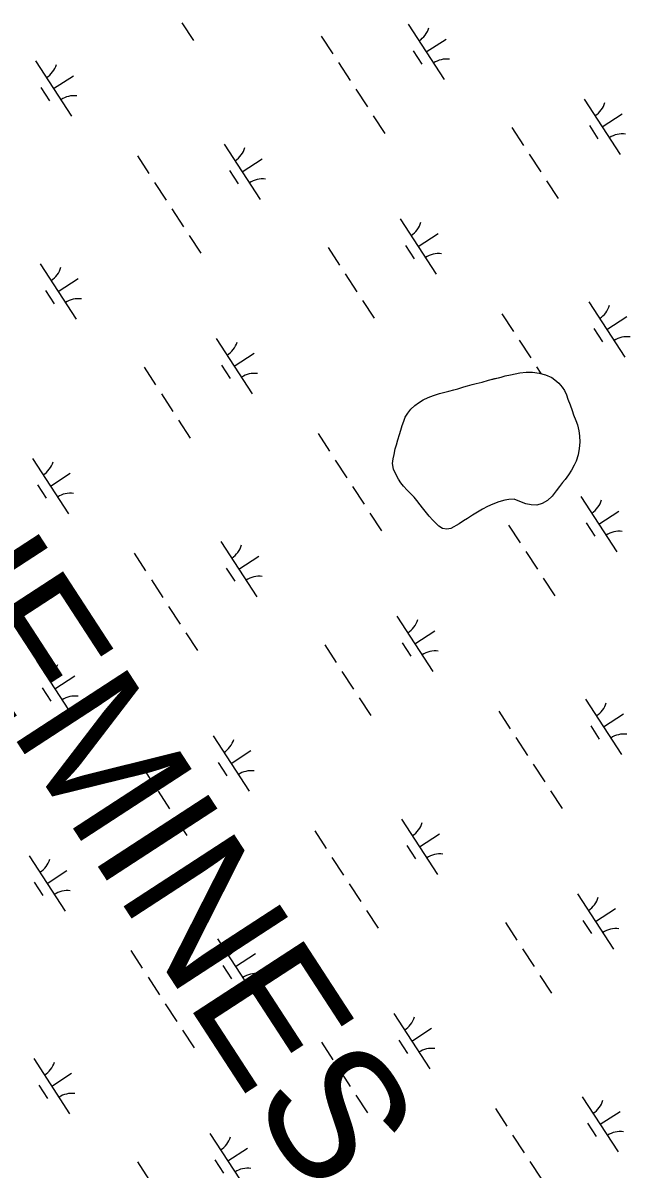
# Model space of a CAD drawing. Extents: x 3953924 to 3974542, y 193747 to 216192.
# Drawn here: x 3967130 to 3967590, y 203363 to 204232 of the extents above; entities that cross this region are included whole.
import ezdxf

# ---------------------------------------------------------------- set-up
doc = ezdxf.new("R2010")
doc.units = 0
for name, color, linetype in [('V-TOPO-GNAM-IDEN', 7, 'Continuous'), ('V-TOPO-SHOR', 7, 'Continuous'), ('V-WETL-SWMP', 7, 'Continuous')]:
    doc.layers.add(name, color=color, linetype=linetype)

msp = doc.modelspace()

# ---------------------------------------------------------------- linework, layer by layer
at = {"layer": 'V-TOPO-SHOR'}
for points in [[(3967454.04, 203848.51), (3967450.84, 203848.01), (3967447.56, 203848.72), (3967444.81, 203850.46), (3967442.4, 203852.8), (3967440.25, 203855.06), (3967437.68, 203858.01), (3967435.62, 203860.44), (3967432.61, 203864.25), (3967430.73, 203866.68), (3967428.24, 203869.8), (3967426.09, 203872.49), (3967423.43, 203875.27), (3967420.85, 203877.79), (3967418.01, 203880.65), (3967416.04, 203883.25), (3967414.41, 203885.94), (3967412.27, 203889.75), (3967410.65, 203893.47), (3967409.89, 203897.97), (3967410.34, 203901.33), (3967411.05, 203904.79), (3967411.85, 203909.01), (3967412.73, 203911.95), (3967413.87, 203915.74), (3967415.01, 203919.88), (3967415.98, 203923.25), (3967417.21, 203926.78), (3967418.26, 203929.89), (3967419.49, 203932.99), (3967421.4, 203936.09), (3967423.66, 203939.02), (3967426.61, 203941.76), (3967429.47, 203943.91), (3967432.94, 203946.05), (3967436.75, 203947.85), (3967440.82, 203949.47), (3967445.4, 203950.91), (3967448.43, 203951.67), (3967452.41, 203952.78), (3967456.21, 203953.79), (3967459.24, 203954.56), (3967463.74, 203955.92), (3967466.68, 203956.59), (3967470.14, 203957.61), (3967473.25, 203958.37), (3967477.67, 203959.56), (3967482.43, 203961), (3967487.27, 203962.19), (3967492.11, 203963.37), (3967495.14, 203964.22), (3967499.12, 203965.15), (3967502.83, 203965.91), (3967506.21, 203966.58), (3967510.96, 203967.16), (3967515.97, 203967.14), (3967520.97, 203966.42), (3967525.72, 203965.02), (3967530.46, 203963.09), (3967532.87, 203961.18), (3967535.79, 203958.66), (3967538.46, 203955.8), (3967540.08, 203953.2), (3967541.54, 203949.91), (3967542.73, 203946.71), (3967544.43, 203942.38), (3967545.88, 203938.14), (3967546.99, 203934.76), (3967548.69, 203930.52), (3967550.06, 203927.06), (3967551.07, 203922.65), (3967551.57, 203918.76), (3967551.81, 203913.92), (3967551.26, 203909.17), (3967550.46, 203904.43), (3967548.97, 203899.6), (3967547.57, 203896.58), (3967545.39, 203892.71), (3967543.04, 203889.18), (3967540.69, 203885.82), (3967538.61, 203883.5), (3967536.35, 203880.4), (3967533.91, 203877.21), (3967530.7, 203873.17), (3967527.23, 203869.82), (3967523.15, 203867.51), (3967519.09, 203866.32), (3967514.77, 203866.51), (3967510.71, 203867.4), (3967506.23, 203869.15), (3967502.01, 203870.73), (3967497.95, 203870.57), (3967494.92, 203869.98), (3967490.33, 203868.71), (3967485.75, 203867.18), (3967481.77, 203865.3), (3967477.96, 203863.24), (3967474.23, 203861.02), (3967470.51, 203858.79), (3967466.69, 203856.31), (3967463.48, 203854.34)], [(3967463.48, 203854.34), (3967460.37, 203852.28), (3967454.04, 203848.51)]]:
    msp.add_lwpolyline(points, dxfattribs=at)
at = {"layer": 'V-WETL-SWMP'}
for p, q in [((3967250.19, 204231.67), (3967258.92, 204218.26)), ((3967421.65, 204230.61), (3967448.92, 204188.71)), ((3967355.83, 204221.68), (3967364.56, 204208.27)), ((3967435.29, 204209.66), (3967450.37, 204219.48)), ((3967425.55, 204210.48), (3967432.09, 204200.42)), ((3967139.35, 204202.83), (3967166.63, 204160.92)), ((3967368.92, 204201.57), (3967377.65, 204188.16)), ((3967152.99, 204181.88), (3967168.08, 204191.7)), ((3967143.25, 204182.7), (3967149.8, 204172.64)), ((3967382.01, 204181.45), (3967390.74, 204168.04)), ((3967555.07, 204174), (3967582.35, 204132.09)), ((3967395.11, 204161.34), (3967403.84, 204147.93)), ((3967568.71, 204153.05), (3967583.79, 204162.87)), ((3967500.31, 204152.32), (3967509.04, 204138.91)), ((3967558.97, 204153.86), (3967565.51, 204143.81)), ((3967282.24, 204139.87), (3967309.52, 204097.96)), ((3967216.42, 204130.94), (3967225.15, 204117.53)), ((3967295.88, 204118.92), (3967310.97, 204128.74)), ((3967513.41, 204132.21), (3967522.13, 204118.8)), ((3967286.14, 204119.74), (3967292.69, 204109.68)), ((3967229.52, 204110.82), (3967238.24, 204097.41)), ((3967526.5, 204112.09), (3967535.23, 204098.68)), ((3967242.61, 204090.71), (3967251.34, 204077.3)), ((3967415.66, 204083.25), (3967442.94, 204041.35)), ((3967255.7, 204070.59), (3967264.43, 204057.19)), ((3967429.3, 204062.3), (3967444.39, 204072.12)), ((3967360.91, 204061.58), (3967369.64, 204048.17)), ((3967419.56, 204063.12), (3967426.11, 204053.06)), ((3967142.84, 204049.12), (3967170.12, 204007.22)), ((3967374, 204041.46), (3967382.73, 204028.05)), ((3967156.48, 204028.17), (3967171.56, 204037.99)), ((3967146.74, 204028.99), (3967153.28, 204018.93)), ((3967387.09, 204021.35), (3967395.82, 204007.94)), ((3967558.55, 204020.29), (3967585.83, 203978.39)), ((3967492.73, 204011.36), (3967501.46, 203997.95)), ((3967572.19, 203999.34), (3967587.28, 204009.16)), ((3967562.45, 204000.16), (3967569, 203990.1)), ((3967276.26, 203992.51), (3967303.54, 203950.6)), ((3967505.83, 203991.25), (3967514.56, 203977.84)), ((3967289.9, 203971.56), (3967304.98, 203981.38)), ((3967221.5, 203970.83), (3967230.23, 203957.42)), ((3967280.16, 203972.38), (3967286.71, 203962.32)), ((3967518.92, 203971.13), (3967522.23, 203966.05)), ((3967477.67, 203959.56), (3967482.42, 203961)), ((3967482.42, 203961), (3967492.11, 203963.37)), ((3967492.11, 203963.37), (3967495.14, 203964.22)), ((3967495.14, 203964.22), (3967499.12, 203965.15)), ((3967499.12, 203965.15), (3967502.83, 203965.91)), ((3967502.83, 203965.91), (3967506.21, 203966.58)), ((3967506.21, 203966.58), (3967510.96, 203967.16)), ((3967510.96, 203967.16), (3967515.97, 203967.14)), ((3967515.97, 203967.14), (3967520.98, 203966.42)), ((3967520.98, 203966.42), (3967525.72, 203965.02)), ((3967525.72, 203965.02), (3967530.46, 203963.09)), ((3967530.46, 203963.09), (3967532.87, 203961.18)), ((3967532.87, 203961.18), (3967535.79, 203958.66)), ((3967445.4, 203950.91), (3967448.43, 203951.67)), ((3967448.43, 203951.67), (3967452.41, 203952.78)), ((3967452.41, 203952.78), (3967456.21, 203953.79)), ((3967456.21, 203953.79), (3967459.24, 203954.56)), ((3967459.24, 203954.56), (3967463.74, 203955.92)), ((3967463.74, 203955.92), (3967466.68, 203956.59)), ((3967466.68, 203956.59), (3967470.14, 203957.61)), ((3967470.14, 203957.61), (3967473.25, 203958.37)), ((3967473.25, 203958.37), (3967477.67, 203959.56)), ((3967535.79, 203958.66), (3967538.46, 203955.8)), ((3967538.46, 203955.8), (3967540.08, 203953.2)), ((3967540.08, 203953.2), (3967541.54, 203949.91)), ((3967234.6, 203950.72), (3967243.33, 203937.31)), ((3967426.61, 203941.76), (3967429.47, 203943.91)), ((3967429.47, 203943.91), (3967432.94, 203946.05)), ((3967432.94, 203946.05), (3967436.75, 203947.85)), ((3967436.75, 203947.85), (3967440.82, 203949.47)), ((3967440.82, 203949.47), (3967445.4, 203950.91)), ((3967541.54, 203949.91), (3967542.73, 203946.71)), ((3967542.73, 203946.71), (3967544.44, 203942.38)), ((3967419.49, 203932.99), (3967421.4, 203936.09)), ((3967421.4, 203936.09), (3967423.66, 203939.02)), ((3967423.66, 203939.02), (3967426.61, 203941.76)), ((3967544.44, 203942.38), (3967545.88, 203938.14)), ((3967545.88, 203938.14), (3967546.99, 203934.76)), ((3967546.99, 203934.76), (3967548.69, 203930.52)), ((3967247.69, 203930.6), (3967256.42, 203917.19)), ((3967415.98, 203923.25), (3967417.21, 203926.78)), ((3967417.21, 203926.78), (3967418.26, 203929.89)), ((3967418.26, 203929.89), (3967419.49, 203932.99)), ((3967548.69, 203930.52), (3967550.06, 203927.06)), ((3967550.06, 203927.06), (3967551.07, 203922.65)), ((3967353.33, 203920.62), (3967362.06, 203907.21)), ((3967413.87, 203915.74), (3967415.01, 203919.88)), ((3967415.01, 203919.88), (3967415.98, 203923.25)), ((3967551.07, 203922.65), (3967551.57, 203918.76)), ((3967551.57, 203918.76), (3967551.81, 203913.92)), ((3967411.05, 203904.79), (3967411.85, 203909.02)), ((3967411.85, 203909.02), (3967412.73, 203911.95)), ((3967412.73, 203911.95), (3967413.87, 203915.74)), ((3967551.26, 203909.17), (3967550.46, 203904.43)), ((3967551.81, 203913.92), (3967551.26, 203909.17)), ((3967136.86, 203901.76), (3967164.13, 203859.86)), ((3967366.42, 203900.5), (3967375.15, 203887.09)), ((3967409.89, 203897.97), (3967410.34, 203901.33)), ((3967410.34, 203901.33), (3967411.05, 203904.79)), ((3967548.97, 203899.6), (3967547.57, 203896.58)), ((3967550.46, 203904.43), (3967548.97, 203899.6)), ((3967150.49, 203880.81), (3967165.58, 203890.63)), ((3967410.65, 203893.47), (3967409.89, 203897.97)), ((3967412.27, 203889.75), (3967410.65, 203893.47)), ((3967545.39, 203892.71), (3967543.04, 203889.18)), ((3967547.57, 203896.58), (3967545.39, 203892.71)), ((3967414.41, 203885.94), (3967412.27, 203889.75)), ((3967416.04, 203883.25), (3967414.41, 203885.94)), ((3967418.01, 203880.65), (3967416.04, 203883.25)), ((3967538.61, 203883.5), (3967536.35, 203880.4)), ((3967540.69, 203885.82), (3967538.61, 203883.5)), ((3967543.04, 203889.18), (3967540.69, 203885.82)), ((3967140.75, 203881.63), (3967147.3, 203871.57)), ((3967379.52, 203880.39), (3967388.24, 203866.98)), ((3967420.85, 203877.79), (3967418.01, 203880.65)), ((3967423.43, 203875.27), (3967420.85, 203877.79)), ((3967426.09, 203872.49), (3967423.43, 203875.27)), ((3967533.91, 203877.21), (3967530.7, 203873.17)), ((3967536.35, 203880.4), (3967533.91, 203877.21)), ((3967428.24, 203869.8), (3967426.09, 203872.49)), ((3967430.73, 203866.68), (3967428.24, 203869.8)), ((3967432.61, 203864.25), (3967430.73, 203866.68)), ((3967481.77, 203865.3), (3967477.96, 203863.25)), ((3967485.75, 203867.18), (3967481.77, 203865.3)), ((3967490.33, 203868.71), (3967485.75, 203867.18)), ((3967494.92, 203869.98), (3967490.33, 203868.71)), ((3967497.95, 203870.57), (3967494.92, 203869.98)), ((3967502.01, 203870.73), (3967497.95, 203870.57)), ((3967506.23, 203869.15), (3967502.01, 203870.73)), ((3967510.71, 203867.4), (3967506.23, 203869.15)), ((3967514.77, 203866.52), (3967510.71, 203867.4)), ((3967519.09, 203866.32), (3967514.77, 203866.52)), ((3967523.15, 203867.51), (3967519.09, 203866.32)), ((3967527.22, 203869.82), (3967523.15, 203867.51)), ((3967530.7, 203873.17), (3967527.22, 203869.82)), ((3967552.57, 203872.93), (3967579.85, 203831.03)), ((3967392.61, 203860.27), (3967401.34, 203846.87)), ((3967435.62, 203860.44), (3967432.61, 203864.25)), ((3967437.68, 203858.01), (3967435.62, 203860.44)), ((3967440.25, 203855.06), (3967437.68, 203858.01)), ((3967466.69, 203856.31), (3967463.49, 203854.34)), ((3967470.5, 203858.79), (3967466.69, 203856.31)), ((3967477.96, 203863.25), (3967470.5, 203858.79)), ((3967566.21, 203851.98), (3967581.29, 203861.8)), ((3967442.4, 203852.8), (3967440.25, 203855.06)), ((3967444.81, 203850.46), (3967442.4, 203852.8)), ((3967447.56, 203848.72), (3967444.81, 203850.46)), ((3967450.84, 203848.01), (3967447.56, 203848.72)), ((3967454.04, 203848.51), (3967450.84, 203848.01)), ((3967460.37, 203852.28), (3967454.04, 203848.51)), ((3967463.49, 203854.34), (3967460.37, 203852.28)), ((3967497.81, 203851.26), (3967506.54, 203837.85)), ((3967556.47, 203852.8), (3967563.02, 203842.74)), ((3967279.75, 203838.8), (3967307.02, 203796.9)), ((3967213.93, 203829.87), (3967222.65, 203816.46)), ((3967510.91, 203831.14), (3967519.64, 203817.73)), ((3967293.38, 203817.85), (3967308.47, 203827.67)), ((3967283.64, 203818.67), (3967290.19, 203808.61)), ((3967227.02, 203809.76), (3967235.75, 203796.35)), ((3967524, 203811.03), (3967532.73, 203797.62)), ((3967240.11, 203789.64), (3967248.84, 203776.24)), ((3967413.17, 203782.19), (3967440.44, 203740.28)), ((3967253.2, 203769.53), (3967261.93, 203756.12)), ((3967426.8, 203761.24), (3967441.89, 203771.06)), ((3967358.41, 203760.51), (3967367.14, 203747.1)), ((3967417.07, 203762.06), (3967423.61, 203752)), ((3967140.34, 203748.06), (3967167.62, 203706.16)), ((3967153.98, 203727.11), (3967169.06, 203736.93)), ((3967371.5, 203740.4), (3967380.23, 203726.99)), ((3967144.24, 203727.93), (3967150.79, 203717.87)), ((3967384.6, 203720.28), (3967393.33, 203706.87)), ((3967556.06, 203719.23), (3967583.33, 203677.32)), ((3967490.24, 203710.3), (3967498.96, 203696.89)), ((3967569.69, 203698.28), (3967584.78, 203708.1)), ((3967273.76, 203691.44), (3967301.04, 203649.54)), ((3967559.96, 203699.1), (3967566.5, 203689.04)), ((3967503.33, 203690.18), (3967512.06, 203676.77)), ((3967287.4, 203670.49), (3967302.49, 203680.31)), ((3967219.01, 203669.77), (3967227.73, 203656.36)), ((3967277.66, 203671.31), (3967284.21, 203661.25)), ((3967516.42, 203670.07), (3967525.15, 203656.66)), ((3967232.1, 203649.65), (3967240.83, 203636.24)), ((3967529.52, 203649.96), (3967538.24, 203636.55)), ((3967245.19, 203629.54), (3967253.92, 203616.13)), ((3967416.65, 203628.48), (3967443.93, 203586.58)), ((3967350.83, 203619.55), (3967359.56, 203606.14)), ((3967430.29, 203607.53), (3967445.38, 203617.35)), ((3967420.55, 203608.35), (3967427.1, 203598.29)), ((3967134.36, 203600.7), (3967161.63, 203558.8)), ((3967363.92, 203599.44), (3967372.65, 203586.03)), ((3967148, 203579.75), (3967163.08, 203589.57)), ((3967138.26, 203580.57), (3967144.8, 203570.51)), ((3967377.02, 203579.32), (3967385.75, 203565.92)), ((3967550.07, 203571.87), (3967577.35, 203529.96)), ((3967563.71, 203550.92), (3967578.8, 203560.74)), ((3967390.11, 203559.21), (3967398.84, 203545.8)), ((3967495.32, 203550.19), (3967504.05, 203536.78)), ((3967553.97, 203551.74), (3967560.52, 203541.68)), ((3967277.25, 203537.74), (3967304.52, 203495.84)), ((3967211.43, 203528.81), (3967220.16, 203515.4)), ((3967290.89, 203516.79), (3967305.97, 203526.61)), ((3967508.41, 203530.08), (3967517.14, 203516.67)), ((3967281.15, 203517.61), (3967287.69, 203507.55)), ((3967224.52, 203508.69), (3967233.25, 203495.28)), ((3967521.5, 203509.96), (3967530.23, 203496.55)), ((3967237.61, 203488.58), (3967246.34, 203475.17)), ((3967410.67, 203481.12), (3967437.95, 203439.22)), ((3967250.71, 203468.47), (3967259.44, 203455.06)), ((3967424.31, 203460.17), (3967439.39, 203469.99)), ((3967355.91, 203459.45), (3967364.64, 203446.04)), ((3967414.57, 203460.99), (3967421.11, 203450.93)), ((3967137.84, 203447), (3967165.12, 203405.09)), ((3967369.01, 203439.33), (3967377.73, 203425.92)), ((3967151.48, 203426.04), (3967166.57, 203435.86)), ((3967141.74, 203426.86), (3967148.29, 203416.81)), ((3967382.1, 203419.22), (3967390.83, 203405.81)), ((3967553.56, 203418.16), (3967580.84, 203376.26)), ((3967487.74, 203409.23), (3967496.47, 203395.82)), ((3967567.2, 203397.21), (3967582.28, 203407.03)), ((3967557.46, 203398.03), (3967564, 203387.97)), ((3967271.26, 203390.38), (3967298.54, 203348.48)), ((3967500.83, 203389.12), (3967509.56, 203375.71)), ((3967284.9, 203369.43), (3967299.99, 203379.25)), ((3967275.16, 203370.25), (3967281.71, 203360.19)), ((3967216.51, 203368.7), (3967225.24, 203355.29)), ((3967513.92, 203369), (3967522.65, 203355.6))]:
    msp.add_line(p, q, dxfattribs=at)
for centre, start, end in [((3967420.42, 204232.94), 302.29009, 343.83375), ((3967450.55, 204186.64), 82.29009, 123.83375), ((3967138.12, 204205.15), 302.29009, 343.83375), ((3967168.26, 204158.86), 82.29009, 123.83375), ((3967553.84, 204176.32), 302.29009, 343.83375), ((3967583.97, 204130.03), 82.29009, 123.83375), ((3967281.01, 204142.2), 302.29009, 343.83375), ((3967311.15, 204095.9), 82.29009, 123.83375), ((3967414.43, 204085.58), 302.29009, 343.83375), ((3967444.57, 204039.28), 82.29009, 123.83375), ((3967141.61, 204051.45), 302.29009, 343.83375), ((3967171.74, 204005.15), 82.29009, 123.83375), ((3967557.32, 204022.62), 302.29009, 343.83375), ((3967275.03, 203994.83), 302.29009, 343.83375), ((3967587.46, 203976.32), 82.29009, 123.83375), ((3967305.17, 203948.54), 82.29009, 123.83375), ((3967135.62, 203904.09), 302.29009, 343.83375), ((3967165.76, 203857.79), 82.29009, 123.83375), ((3967551.34, 203875.26), 302.29009, 343.83375), ((3967581.48, 203828.96), 82.29009, 123.83375), ((3967278.51, 203841.13), 302.29009, 343.83375), ((3967308.65, 203794.83), 82.29009, 123.83375), ((3967411.94, 203784.51), 302.29009, 343.83375), ((3967442.07, 203738.22), 82.29009, 123.83375), ((3967139.11, 203750.39), 302.29009, 343.83375), ((3967169.25, 203704.09), 82.29009, 123.83375), ((3967554.83, 203721.56), 302.29009, 343.83375), ((3967584.96, 203675.26), 82.29009, 123.83375), ((3967272.53, 203693.77), 302.29009, 343.83375), ((3967302.67, 203647.47), 82.29009, 123.83375), ((3967415.42, 203630.81), 302.29009, 343.83375), ((3967133.13, 203603.03), 302.29009, 343.83375), ((3967445.56, 203584.51), 82.29009, 123.83375), ((3967163.26, 203556.73), 82.29009, 123.83375), ((3967548.84, 203574.19), 302.29009, 343.83375), ((3967578.98, 203527.9), 82.29009, 123.83375), ((3967276.02, 203540.07), 302.29009, 343.83375), ((3967306.15, 203493.77), 82.29009, 123.83375), ((3967409.44, 203483.45), 302.29009, 343.83375), ((3967439.57, 203437.15), 82.29009, 123.83375), ((3967136.61, 203449.32), 302.29009, 343.83375), ((3967166.75, 203403.02), 82.29009, 123.83375), ((3967552.33, 203420.49), 302.29009, 343.83375), ((3967270.03, 203392.71), 302.29009, 343.83375), ((3967582.47, 203374.19), 82.29009, 123.83375), ((3967300.17, 203346.41), 82.29009, 123.83375)]:
    msp.add_arc(centre, 17.62, start, end, dxfattribs=at)

# ---------------------------------------------------------------- texts
at = {"layer": 'V-TOPO-GNAM-IDEN'}
msp.add_text('PLAQUEMINES', height=99.9998, rotation=303.0573, dxfattribs=at).set_placement((3966823.04, 204150.78))

doc.saveas('drawing.dxf')
